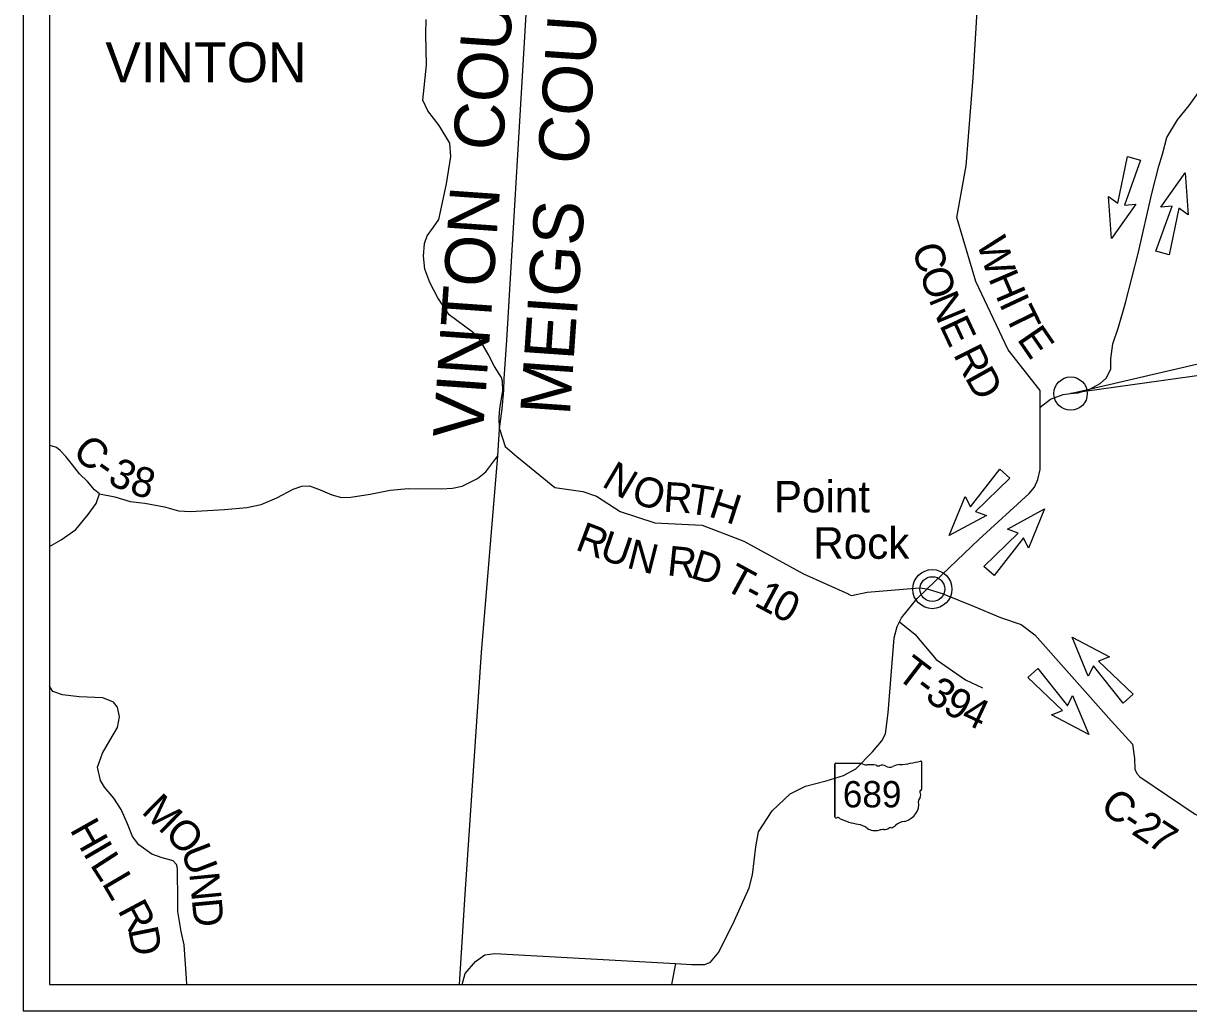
# Model space of a CAD drawing. Extents: x -15 to 405, y -40 to 87.
# Drawn here: x 32.61 to 34.827, y -32.193 to -30.317 of the extents above; entities that cross this region are included whole.
import ezdxf

# ---------------------------------------------------------------- set-up
doc = ezdxf.new("R2010")
doc.units = 0
for name, color, linetype in [('GM_P_State_Alignment', 7, 'Continuous'), ('GM_P_State_Location', 7, 'Continuous'), ('GM_X_Adjacent_County', 7, 'Continuous'), ('GM_X_County_Road_Text', 7, 'Continuous'), ('GM_X_Minor_Lake', 7, 'Continuous'), ('GM_X_Minor_River', 7, 'Continuous'), ('GM_X_Rail_Line', 7, 'Continuous'), ('GM_X_State_Location', 7, 'Continuous'), ('GM_X_Township', 7, 'Continuous'), ('GM_X_Township_ROW', 7, 'Continuous'), ('GM_X_Township_Subdivision', 7, 'Continuous'), ('GM_X_Township_Subdivision_Text', 7, 'Continuous'), ('GM_X_Township_Text', 7, 'Continuous')]:
    doc.layers.add(name, color=color, linetype=linetype)

msp = doc.modelspace()

# ---------------------------------------------------------------- linework, layer by layer
at = {"layer": 'GM_P_State_Location'}
msp.add_line((33.8506, -32.1041), (33.843, -32.1435), dxfattribs=at)
for points in [[(34.5442, -31.0463), (34.5447, -31.0148), (34.4835, -30.9373), (34.4219, -30.8075), (34.3857, -30.6856), (34.4039, -30.5876), (34.4171, -30.4204), (34.4254, -30.2829)], [(33.5163, -31.0872), (33.5156, -31.0659), (33.5166, -31.0486), (33.5224, -31.015), (33.5219, -30.997), (33.5201, -30.9898), (33.5065, -30.969), (33.4946, -30.9455), (33.4782, -30.917), (33.4666, -30.9049), (33.4206, -30.8706), (33.3989, -30.8384), (33.3837, -30.8093), (33.3741, -30.7839), (33.3714, -30.7589), (33.3732, -30.7354), (33.3785, -30.7206), (33.3905, -30.7042), (33.4007, -30.6894), (33.4153, -30.6215), (33.4238, -30.5696), (33.4218, -30.5442), (33.4012, -30.5109), (33.3799, -30.4829), (33.37, -30.4628), (33.377, -30.3964), (33.376, -30.3373), (33.3767, -30.3092)], [(33.5163, -31.0872), (33.5271, -31.1211), (33.5488, -31.1401), (33.5935, -31.176), (33.6213, -31.1992), (33.6744, -31.2064), (33.7003, -31.2155), (33.7455, -31.2443), (33.8116, -31.2659), (33.9016, -31.2708), (33.9806, -31.3008), (34.0945, -31.363), (34.1792, -31.4014), (34.1794, -31.4015)], [(34.1794, -31.4015), (34.1857, -31.4043), (34.2153, -31.3979), (34.2916, -31.3914), (34.3152, -31.3898), (34.3296, -31.3917)], [(34.2767, -31.4545), (34.3058, -31.4776), (34.3468, -31.5258), (34.4027, -31.5645), (34.4346, -31.5797)]]:
    msp.add_lwpolyline(points, dxfattribs=at)
at = {"layer": 'GM_X_Adjacent_County'}
msp.add_lwpolyline([(35.3509, -30.9158), (34.6024, -31.0204), (35.3509, -30.8458)], close=True, dxfattribs=at)
at = {"layer": 'GM_X_Rail_Line'}
for p, q in [((33.5301, -30.9188), (33.5689, -30.2646)), ((33.5248, -30.9927), (33.5301, -30.9188)), ((33.5244, -31.014), (33.5248, -30.9927)), ((33.5214, -31.0496), (33.5244, -31.014)), ((33.5163, -31.0872), (33.5214, -31.0496)), ((33.5132, -31.139), (33.5163, -31.0872)), ((33.4817, -31.5127), (33.5132, -31.139)), ((33.451, -31.9721), (33.4817, -31.5127)), ((33.44, -32.1435), (33.451, -31.9721))]:
    msp.add_line(p, q, dxfattribs=at)
at = {"layer": 'GM_X_State_Location'}
for p, q in [((34.692, -30.6587), (34.7106, -30.5698)), ((34.7354, -30.5768), (34.7045, -30.6623)), ((34.7106, -30.5698), (34.7354, -30.5768)), ((34.7736, -30.666), (34.8203, -30.6008)), ((34.8203, -30.6008), (34.8258, -30.6809)), ((34.6798, -30.7255), (34.6744, -30.6455)), ((34.6744, -30.6455), (34.692, -30.6587)), ((34.7265, -30.6603), (34.6798, -30.7255)), ((34.7045, -30.6623), (34.7265, -30.6603)), ((34.7647, -30.7496), (34.7957, -30.6641)), ((34.7957, -30.6641), (34.7736, -30.666)), ((34.8082, -30.6677), (34.7896, -30.7566)), ((34.8258, -30.6809), (34.8082, -30.6677)), ((34.7896, -30.7566), (34.7647, -30.7496)), ((34.4118, -31.2357), (34.4675, -31.1639)), ((34.4675, -31.1639), (34.4868, -31.1811)), ((34.4868, -31.1811), (34.4215, -31.2444)), ((34.3716, -31.2905), (34.4018, -31.2161)), ((34.4018, -31.2161), (34.4118, -31.2357)), ((34.4421, -31.2523), (34.3716, -31.2905)), ((34.4215, -31.2444), (34.4421, -31.2523)), ((34.482, -31.278), (34.5525, -31.2398)), ((34.5525, -31.2398), (34.5224, -31.3143)), ((34.4374, -31.3492), (34.5026, -31.286)), ((34.5124, -31.2947), (34.4567, -31.3665)), ((34.5026, -31.286), (34.482, -31.278)), ((34.5224, -31.3143), (34.5124, -31.2947)), ((34.4567, -31.3665), (34.4374, -31.3492)), ((34.6051, -31.4835), (34.6761, -31.5211)), ((34.6359, -31.5575), (34.6051, -31.4835)), ((34.6459, -31.5378), (34.6359, -31.5575)), ((34.7021, -31.6092), (34.6459, -31.5378)), ((34.6761, -31.5211), (34.6556, -31.529)), ((34.6556, -31.529), (34.7213, -31.5918)), ((34.5209, -31.5602), (34.54, -31.5428)), ((34.5866, -31.623), (34.5209, -31.5602)), ((34.54, -31.5428), (34.5963, -31.6142)), ((34.5963, -31.6142), (34.6062, -31.5945)), ((34.6062, -31.5945), (34.6369, -31.6686)), ((34.7213, -31.5918), (34.7021, -31.6092)), ((34.5661, -31.6309), (34.5866, -31.623)), ((34.6369, -31.6686), (34.5661, -31.6309))]:
    msp.add_line(p, q, dxfattribs=at)
for points in [[(34.6024, -31.0204), (34.6168, -31.0187), (34.6387, -31.012), (34.6584, -31.0015), (34.6704, -30.9903), (34.6785, -30.9735), (34.6791, -30.9546), (34.6829, -30.9257), (34.6932, -30.8944), (34.7067, -30.8479), (34.731, -30.7539), (34.757, -30.64), (34.7704, -30.5882), (34.777, -30.5654), (34.7854, -30.5334), (34.8055, -30.5001), (34.8279, -30.4729), (34.8489, -30.4434), (34.8557, -30.4156), (34.8562, -30.3913), (34.8557, -30.3706), (34.8591, -30.3537)], [(34.5442, -31.0463), (34.5638, -31.0311), (34.588, -31.0221), (34.6024, -31.0204)], [(34.3296, -31.3917), (34.4279, -31.2977), (34.5238, -31.2102), (34.5336, -31.1984), (34.5397, -31.1836), (34.5446, -31.165), (34.5442, -31.0463)], [(33.4448, -32.1435), (33.4508, -32.1231), (33.4705, -32.0999), (33.488, -32.0874), (33.5069, -32.0847), (33.8506, -32.1041), (33.8813, -32.1058), (33.9064, -32.1057), (33.9174, -32.1012), (33.9333, -32.0825), (33.9628, -32.0221), (33.9907, -31.9602), (33.9975, -31.9355), (34.0035, -31.8819), (34.0084, -31.8535), (34.0349, -31.8136), (34.069, -31.7812), (34.0978, -31.7668), (34.1376, -31.7568), (34.1702, -31.7465), (34.1937, -31.7336), (34.2252, -31.7013), (34.2434, -31.6807), (34.2505, -31.667), (34.255, -31.6276), (34.267, -31.4848), (34.2723, -31.4635), (34.2767, -31.4545), (34.2806, -31.4468), (34.3105, -31.4099), (34.3296, -31.3917)]]:
    msp.add_lwpolyline(points, dxfattribs=at)
at = {"layer": 'GM_X_Township'}
for p, q in [((32.6103, -28.6935), (32.6103, -32.1935)), ((32.6603, -28.7435), (32.6603, -32.1435)), ((32.6603, -32.1435), (36.0603, -32.1435)), ((32.6103, -32.1935), (36.1103, -32.1935))]:
    msp.add_line(p, q, dxfattribs=at)
at = {"layer": 'GM_X_Township_ROW'}
msp.add_circle((34.6024, -31.0204), 0.0317, dxfattribs=at)
at = {"layer": 'GM_X_Township_Subdivision'}
for p, q in [((34.154, -31.7248), (34.154, -31.8249)), ((34.154, -31.8249), (34.154, -31.7248)), ((34.154, -31.8249), (34.154, -31.7248)), ((34.1556, -31.7231), (34.2038, -31.7231)), ((34.3187, -31.7206), (34.3187, -31.773)), ((34.3187, -31.773), (34.3187, -31.773))]:
    msp.add_line(p, q, dxfattribs=at)
for centre, major_axis, start_param, end_param in [((34.26, -31.5867), (0.1748, 0), 4.814394, 5.042369), ((34.3169, -31.7204), (0.00183, 0), 6.141152, 7.989035), ((34.1558, -31.7246), (0.00191, 0), 1.712693, 3.28349), ((34.2153, -31.7115), (0.0185, 0), 4.042523, 4.731795), ((34.2215, -31.7793), (0.0665, 0), 1.404758, 1.657858), ((34.2366, -31.7241), (0.00534, 0), 3.836095, 5.185415), ((34.2444, -31.7357), (0.0111, 0), 0.950623, 2.079405), ((34.2587, -31.7198), (0.0134, 0), 4.081561, 5.145723), ((34.2823, -31.7537), (0.0352, 0), 1.699011, 2.107814), ((34.3183, -31.7768), (0.00284, 0), 1.883978, 3.671073), ((34.3003, -31.7834), (0.017, 0), 5.934695, 6.695948), ((34.3168, -31.7732), (0.00196, 0), 5.05454, 6.418171), ((34.2698, -31.8016), (0.0437, 0), 5.101752, 6.440018), ((34.3253, -31.7949), (0.0124, 0), 2.387724, 3.262537), ((34.1559, -31.8251), (0.00193, 0), 3.00124, 4.508301), ((34.1561, -31.8149), (0.0147, 0), 4.665946, 4.897461), ((34.1592, -31.8307), (0.0053, 0), 0.519207, 1.627899), ((34.2261, -31.7408), (0.1262, 0), 4.195997, 4.488961), ((34.1884, -31.8699), (0.0395, 0), 0.823519, 1.323587), ((34.2311, -31.8312), (0.0251, 0), 4.026481, 4.996735), ((34.2456, -31.8658), (0.0206, 0), 1.495662, 1.94098), ((34.2475, -31.8387), (0.0133, 0), 4.691044, 5.507374), ((34.2595, -31.8484), (0.00376, 0), 1.147584, 2.315152), ((34.2579, -31.8346), (0.0141, 0), 4.937069, 5.64225), ((34.2883, -31.853), (0.0239, 0), 1.647645, 2.488434)]:
    msp.add_ellipse(centre, major_axis=major_axis, ratio=0.8, start_param=start_param, end_param=end_param, dxfattribs=at)
at = {"layer": 'GM_X_Township_Subdivision_Text'}
for radius in [0.0372, 0.0236]:
    msp.add_circle((34.3393, -31.3921), radius, dxfattribs=at)
at = {"layer": 'GM_X_Township_Text'}
msp.add_line((33.5132, -31.139), (33.5163, -31.0872), dxfattribs=at)
for points in [[(32.7551, -31.2112), (32.746, -31.2033), (32.7327, -31.1874), (32.7175, -31.1727), (32.7041, -31.1556), (32.6912, -31.1401), (32.6802, -31.1284), (32.6737, -31.1231), (32.6635, -31.1197), (32.6603, -31.1189)], [(32.6603, -31.311), (32.6826, -31.2986), (32.7102, -31.2785), (32.734, -31.25), (32.7487, -31.2291), (32.7551, -31.2112), (32.7843, -31.2169), (32.8139, -31.2255), (32.8416, -31.2288), (32.8791, -31.236), (32.9053, -31.2431), (32.9281, -31.2446), (32.9932, -31.241), (33.0357, -31.2367), (33.0626, -31.2313), (33.0925, -31.2187), (33.1239, -31.2024), (33.1401, -31.1966), (33.1549, -31.1958), (33.1747, -31.2037), (33.1974, -31.2128), (33.2156, -31.2181), (33.2331, -31.2176), (33.2698, -31.2115), (33.3081, -31.2042), (33.3422, -31.2007), (33.4058, -31.2013), (33.4267, -31.2005), (33.4452, -31.1966), (33.474, -31.1821), (33.4899, -31.1692), (33.5132, -31.139)], [(34.3296, -31.3917), (34.3583, -31.4004), (34.4175, -31.4248), (34.4692, -31.4458), (34.5083, -31.4591), (34.5341, -31.4793), (34.6801, -31.6429), (34.7199, -31.6867), (34.724, -31.7144), (34.7246, -31.7343), (34.728, -31.7426), (34.7342, -31.749), (34.8393, -31.8198), (34.8844, -31.8426)], [(32.9216, -32.1435), (32.9208, -32.1326), (32.916, -32.0685), (32.9107, -32.0427), (32.9045, -32.0048), (32.904, -31.9741), (32.9039, -31.9362), (32.9034, -31.9248), (32.903, -31.9199), (32.9019, -31.9157), (32.8954, -31.9085), (32.8742, -31.9029), (32.8548, -31.8961), (32.8301, -31.8784), (32.8179, -31.8621), (32.8088, -31.8386), (32.7962, -31.811), (32.7825, -31.7898), (32.7646, -31.7686), (32.7569, -31.7561), (32.7512, -31.7307), (32.7609, -31.7041), (32.7749, -31.6798), (32.7896, -31.6555), (32.7933, -31.6347), (32.7895, -31.6168), (32.7822, -31.607), (32.7613, -31.5987), (32.7166, -31.5969), (32.6848, -31.5928), (32.6665, -31.5868), (32.6603, -31.5768)]]:
    msp.add_lwpolyline(points, dxfattribs=at)

# ---------------------------------------------------------------- texts
at = {"layer": 'GM_P_State_Alignment'}
for s, p in [('VINTON  COUNTY', (33.4839, -31.108)), ('MEIGS  COUNTY', (33.6497, -31.0638))]:
    msp.add_text(s, height=0.094697, rotation=86.0177, dxfattribs=at).set_placement(p)
at = {"layer": 'GM_X_County_Road_Text'}
msp.add_text('VINTON', height=0.07576, rotation=0, dxfattribs=at).set_placement((32.7664, -30.4285))
at = {"layer": 'GM_X_Minor_Lake'}
for s, rotation, p in [('C', 316.836, (32.7011, -31.1344)), ('-', 325.1095, (32.7421, -31.1719)), ('3', 332.8507, (32.7684, -31.1896)), ('8', 343.5629, (32.8103, -31.2098)), ('M', 315.3133, (32.8332, -31.8163)), ('C', 320.021, (34.6555, -31.8091)), ('H', 299.3861, (32.6978, -31.8491)), ('-', 326.1692, (34.6966, -31.8431)), ('2', 325.9982, (34.716, -31.8561)), ('O', 315, (32.8769, -31.8596)), ('7', 326.3742, (34.7453, -31.8759)), ('I', 300.2356, (32.7228, -31.8935)), ('L', 302.9032, (32.7361, -31.9161)), ('U', 291.1777, (32.9089, -31.8897)), ('L', 300.4221, (32.7588, -31.9512)), ('N', 275.5091, (32.926, -31.9324)), ('R', 298.1345, (32.7889, -32.0025)), ('D', 275.326, (32.9308, -31.9821)), ('D', 281.3221, (32.8094, -32.0395))]:
    msp.add_text(s, height=0.0568, rotation=rotation, dxfattribs=at).set_placement(p)
at = {"layer": 'GM_X_Minor_River'}
for s, rotation, p in [('W', 287.4611, (34.4232, -30.7327)), ('C', 286.663, (34.3002, -30.7432)), ('O', 288.5918, (34.3142, -30.7899)), ('H', 293.1972, (34.4451, -30.8012)), ('N', 292.5151, (34.3317, -30.8412)), ('I', 295.1151, (34.4656, -30.849)), ('T', 296.0744, (34.476, -30.871)), ('E', 295.0778, (34.3519, -30.89)), ('E', 304.4273, (34.4991, -30.9169)), ('R', 296.5174, (34.3781, -30.9457)), ('D', 299.1537, (34.4003, -30.99)), ('N', 329.3261, (33.7083, -31.1952)), ('O', 342.0592, (33.7639, -31.2264)), ('R', 356.3874, (33.8267, -31.2447)), ('T', 351.1711, (33.8719, -31.2474)), ('H', 341.921, (33.9115, -31.2534)), ('R', 339.346, (33.6581, -31.3163)), ('U', 341.0357, (33.7035, -31.3334)), ('N', 345.9273, (33.7559, -31.3512)), ('R', 354.1156, (33.8334, -31.3658)), ('D', 342.9988, (33.877, -31.37)), ('T', 331.5113, (33.9403, -31.3908)), ('1', 331.7793, (33.9984, -31.4224)), ('-', 331.5767, (33.9777, -31.4111)), ('0', 332.8943, (34.0303, -31.4395)), ('T', 322.6138, (34.2683, -31.5594)), ('3', 325.1348, (34.3229, -31.6008)), ('-', 323.1693, (34.3025, -31.5856)), ('9', 330.58, (34.3566, -31.624)), ('4', 334.9323, (34.3913, -31.6433))]:
    msp.add_text(s, height=0.0568, rotation=rotation, dxfattribs=at).set_placement(p)
at = {"layer": 'GM_X_Township_ROW'}
for s, p in [('Point', (34.0379, -31.2463)), ('Rock', (34.1129, -31.3345))]:
    msp.add_text(s, height=0.06, rotation=0, dxfattribs=at).set_placement(p)
at = {"layer": 'GM_X_Township_Subdivision'}
msp.add_text('689', height=0.05, dxfattribs=at).set_placement((34.1691, -31.807))

doc.saveas('drawing.dxf')
